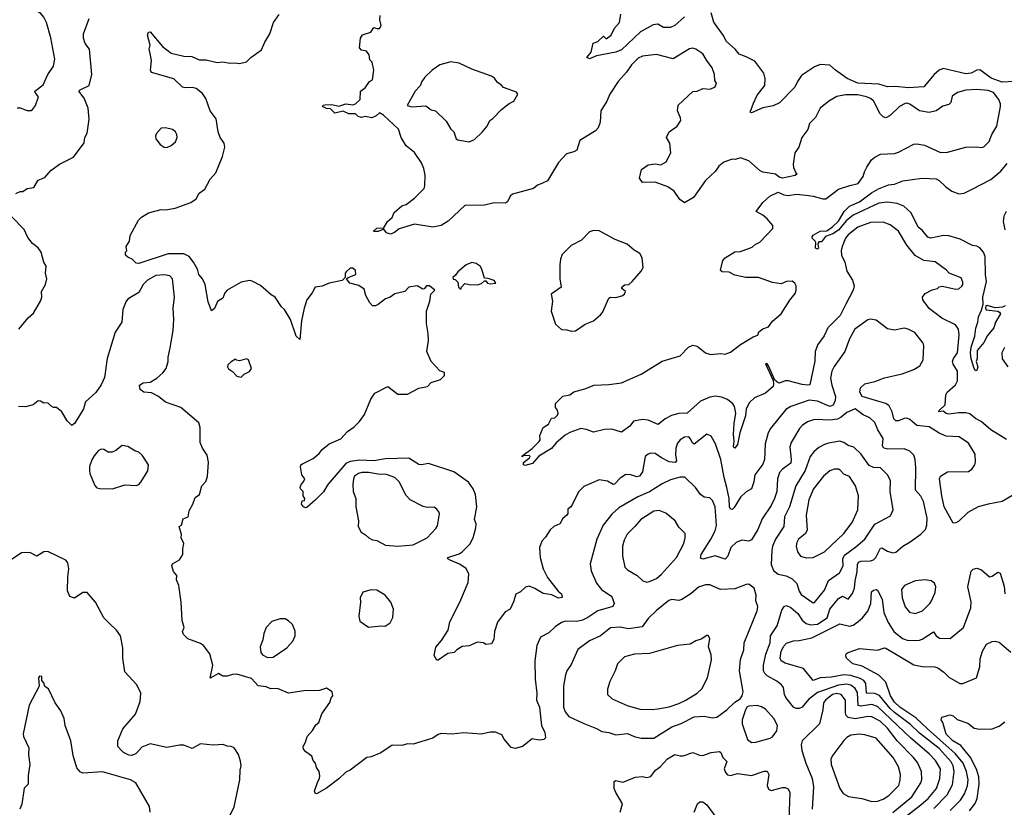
# Model space of a CAD drawing. Extents: x 2057697 to 2160550, y 827490 to 1016834.
# Tile 433 of 509: x 2079763 to 2086801, y 1002620 to 1008246. Entities that reach past the tile are written whole.
import ezdxf

# ---------------------------------------------------------------- set-up
doc = ezdxf.new("R2010")
doc.units = 0

msp = doc.modelspace()

# ---------------------------------------------------------------- linework, layer by layer
at = {"layer": '0CON20XD'}
for points in [[(2079845, 1007596.7), (2079855, 1007603.3), (2079876.8, 1007633.2), (2079897.5, 1007695), (2079872.5, 1007725), (2079871.4, 1007735), (2079929.4, 1007780.6), (2079965, 1007854), (2080004.4, 1007915), (2080014.5, 1007965), (2079985.4, 1008115.4), (2079953.3, 1008225), (2079934.6, 1008264.6), (2079915, 1008290), (2079785, 1008366.2), (2079745.9, 1008375.9)], [(2079735.8, 1007004.2), (2079765, 1007017.5), (2079785, 1007017.5), (2079815, 1007040), (2079863.6, 1007046.4), (2079895, 1007100), (2079942.3, 1007117.7), (2079985, 1007168.8), (2080046.7, 1007215), (2080146.7, 1007265), (2080223.6, 1007366.4), (2080228.8, 1007405), (2080244.2, 1007435.8), (2080259.2, 1007535), (2080253, 1007613), (2080224.2, 1007685), (2080186.2, 1007735), (2080196.2, 1007745), (2080260, 1007775), (2080279.2, 1007855), (2080262.5, 1008035), (2080231.4, 1008075), (2080218.6, 1008115), (2080220, 1008145), (2080260, 1008255)], [(2080695, 1008003.3), (2080688.8, 1008035), (2080696, 1008065), (2080676.7, 1008135), (2080682.7, 1008157.3), (2080695, 1008160), (2080783.8, 1008055), (2080845.9, 1008005.9), (2080935, 1007986), (2080993, 1007983), (2081045, 1007960), (2081095, 1007958.1), (2081175, 1007940.6), (2081215, 1007944.2), (2081264.3, 1007934.3), (2081305, 1007938), (2081335, 1007932), (2081385, 1007944), (2081415, 1007975.8), (2081490.5, 1008029.5), (2081514.1, 1008085.9), (2081551.2, 1008145), (2081576.2, 1008225), (2081617.3, 1008282.7)], [(2084773.6, 1006466.4), (2084790, 1006525), (2084805, 1006544), (2084875, 1006588.1), (2084915, 1006589.4), (2084998.3, 1006621.7), (2085019.3, 1006640.7), (2085053.8, 1006656.2), (2085146.1, 1006753.9), (2085146.2, 1006775), (2085105, 1006823.8), (2085075, 1006850), (2085026.7, 1006875), (2085075, 1006940), (2085124.2, 1006985.8), (2085185, 1007013.8), (2085225, 1006993.8), (2085255, 1006991.2), (2085315, 1006998.8), (2085383.6, 1006993.6), (2085435, 1006986.2), (2085505, 1006966), (2085525, 1006966.2), (2085615.7, 1007034.3), (2085697.6, 1007062.4), (2085755.7, 1007075), (2085792.2, 1007125), (2085800.9, 1007159.1), (2085818.3, 1007191.7), (2085852.9, 1007245), (2085875, 1007264.3), (2085915, 1007284.3), (2086015, 1007290), (2086045, 1007300.8), (2086155, 1007356), (2086175, 1007359.2), (2086230.5, 1007350.5), (2086345, 1007297.5), (2086395, 1007298.6), (2086525, 1007334.3), (2086605, 1007338), (2086635, 1007333.8), (2086655, 1007338.8), (2086692, 1007375), (2086712.5, 1007425), (2086748.6, 1007485), (2086773.5, 1007625), (2086773.3, 1007645), (2086761.4, 1007675), (2086725, 1007725.5), (2086685, 1007740.9), (2086605, 1007747.1), (2086525, 1007743.5), (2086467.5, 1007725), (2086429.5, 1007700.5), (2086418.6, 1007655), (2086405, 1007640), (2086361.9, 1007628.1), (2086314.6, 1007595.4), (2086265, 1007582.2), (2086195, 1007594.2), (2086125, 1007642.5), (2086105, 1007650), (2086091.8, 1007648.2), (2086053, 1007627), (2085985, 1007560.6), (2085955, 1007544.4), (2085935, 1007552.9), (2085913.9, 1007573.9), (2085866.5, 1007666.5), (2085844.1, 1007684.1), (2085815, 1007695.3), (2085755, 1007708.4), (2085665, 1007709.6), (2085605, 1007697.5), (2085546, 1007665), (2085484.3, 1007615), (2085451.7, 1007548.3), (2085409.4, 1007505), (2085397.8, 1007462.2), (2085354.5, 1007405.5), (2085332.5, 1007335), (2085302.9, 1007295), (2085291.2, 1007215), (2085295, 1007190), (2085311.7, 1007151.7), (2085320, 1007145), (2085307, 1007133), (2085215, 1007113.3), (2085191.7, 1007121.7), (2085165, 1007142.5), (2085075, 1007156), (2085055, 1007166.2), (2084975, 1007238.8), (2084915, 1007258.8), (2084877, 1007247), (2084855, 1007248.8), (2084795, 1007229.2), (2084760.9, 1007199.1), (2084735.5, 1007164.5), (2084665, 1007097.5), (2084580, 1006975), (2084515, 1006938.8), (2084481.4, 1006961.4), (2084441.7, 1007021.7), (2084395, 1007051.2), (2084305, 1007086), (2084213.6, 1007083.6), (2084193.3, 1007115), (2084208.8, 1007175), (2084255, 1007208), (2084305, 1007216.2), (2084345, 1007210), (2084385, 1007230), (2084417.5, 1007295), (2084410, 1007365), (2084387.5, 1007405), (2084406.1, 1007443.9), (2084463.3, 1007485), (2084488, 1007525), (2084486.2, 1007545), (2084463.8, 1007595), (2084470, 1007635), (2084575, 1007732.5), (2084605, 1007736.2), (2084646.4, 1007753.6), (2084699.3, 1007750.7), (2084735, 1007767.5), (2084743, 1007793), (2084732.5, 1007812.5), (2084729.2, 1007855), (2084713.2, 1007903.2), (2084673.7, 1007953.7), (2084645, 1008002.9), (2084595, 1008035.8), (2084575, 1008042), (2084551.7, 1008038.3), (2084435, 1007966.7), (2084315, 1007998), (2084215, 1007986.5), (2084185, 1007972.2), (2084135, 1007922.9), (2084099.8, 1007870.2), (2084041.9, 1007805), (2083980.8, 1007715), (2083959.2, 1007665), (2083916.2, 1007595), (2083913.3, 1007515), (2083896.7, 1007473.3), (2083878.1, 1007451.9), (2083766.8, 1007383.2), (2083745.6, 1007314.4), (2083725, 1007302), (2083671.3, 1007288.7), (2083614.4, 1007225), (2083535.8, 1007095), (2083494.6, 1007075.4), (2083465, 1007064.3), (2083435, 1007040.6), (2083285, 1007000), (2083270, 1006985), (2083250.8, 1006945), (2083235, 1006934.4), (2083155, 1006936.7), (2083085, 1006921.2), (2082945, 1006918.1), (2082825, 1006806.2), (2082775, 1006776), (2082715, 1006763.8), (2082585, 1006785.8), (2082475, 1006752), (2082441.2, 1006725), (2082414.1, 1006714.1), (2082383.8, 1006723.8), (2082365, 1006750), (2082326.1, 1006733.9), (2082295, 1006732.5), (2082295, 1006737.5), (2082315, 1006756), (2082365, 1006760), (2082391.2, 1006805), (2082426.1, 1006833.9), (2082440.7, 1006869.3), (2082493.9, 1006916.1), (2082525, 1006926.7), (2082585, 1006970), (2082655, 1007040), (2082659.3, 1007059.3), (2082660.8, 1007135), (2082652.7, 1007182.7), (2082634.2, 1007224.2), (2082585, 1007296.2), (2082526, 1007345), (2082490, 1007405), (2082470, 1007465), (2082362.5, 1007565), (2082335, 1007580), (2082310.5, 1007559.5), (2082280, 1007545), (2082235, 1007553.3), (2082205, 1007546.7), (2082182.5, 1007555), (2082162.5, 1007572.5), (2082115, 1007572.5), (2082075, 1007593.3), (2082015, 1007578.1), (2081985, 1007608.9), (2081955, 1007611.1), (2081926.7, 1007625), (2081932.5, 1007635), (2081945, 1007637.3), (2081995, 1007640), (2082045, 1007628.2), (2082095, 1007644.2), (2082145, 1007638.8), (2082162.5, 1007645), (2082197.5, 1007675), (2082200, 1007735), (2082231.2, 1007758.8), (2082263.3, 1007805), (2082285, 1007817.5), (2082293.3, 1007885), (2082281.7, 1007941.7), (2082265, 1007960), (2082261.2, 1007995), (2082240.7, 1008020.7), (2082205, 1008027.5), (2082192.5, 1008045), (2082200, 1008115), (2082213.3, 1008136.7), (2082273.6, 1008156.4), (2082295, 1008190), (2082315, 1008182.5), (2082335, 1008183.3), (2082340.7, 1008189.3), (2082346.7, 1008205), (2082336.7, 1008245), (2082340, 1008275)], [(2084515, 1008265.3), (2084445, 1008204.5), (2084415, 1008190), (2084365, 1008189.4), (2084325, 1008213.5), (2084291.4, 1008208.6), (2084200.9, 1008159.1), (2084065, 1008030.8), (2084024.3, 1008014.3), (2083885, 1007987.1), (2083835, 1007966.7), (2083817.5, 1007975), (2083846.7, 1008015), (2083861.7, 1008078.3), (2083895, 1008090), (2083935, 1008127.5), (2083955, 1008110), (2083990, 1008135), (2084013.9, 1008186.1), (2084050, 1008225), (2084060, 1008285)], [(2085009.3, 1007650.7), (2085035, 1007706.2), (2085090, 1007775), (2085092.5, 1007825), (2085081.2, 1007865), (2085018.8, 1007948.8), (2084955, 1007981.2), (2084905, 1007998.8), (2084878, 1008035), (2084815, 1008090), (2084792.5, 1008135), (2084725, 1008228), (2084706, 1008296)], [(2086925, 1004886.2), (2086785, 1004803.3), (2086685, 1004786.1), (2086615, 1004765.4), (2086540, 1004725), (2086475, 1004664), (2086455, 1004652), (2086435, 1004650), (2086372.1, 1004765), (2086354.6, 1004845), (2086338.6, 1004965), (2086345, 1004986.2), (2086395, 1005016.9), (2086545, 1005018.6), (2086570, 1005035), (2086590, 1005065), (2086596.2, 1005085), (2086592.7, 1005142.7), (2086545, 1005221.2), (2086477.5, 1005265), (2086385, 1005270.5), (2086335, 1005292.5), (2086265, 1005336.8), (2086176.7, 1005346.7), (2086125, 1005390), (2086105, 1005398.8), (2086085, 1005398.2), (2086045, 1005381.4), (2086025, 1005381.4), (2086010.5, 1005395), (2086000, 1005445), (2085977.4, 1005487.4), (2085955, 1005503.5), (2085905, 1005518.9), (2085785, 1005554.8), (2085768.7, 1005585), (2085773.3, 1005615), (2085805.2, 1005644.8), (2085875, 1005661.4), (2085945, 1005687.5), (2086071.2, 1005715), (2086155, 1005747.1), (2086197, 1005773), (2086222, 1005815), (2086226.1, 1005916.1), (2086220, 1005935), (2086161.1, 1006011.1), (2086115, 1006035.7), (2086085, 1006042.5), (2086015, 1006028), (2085965, 1006036.7), (2085885, 1006100.6), (2085845, 1006106.7), (2085825, 1006102.7), (2085732.2, 1006035), (2085694.6, 1005965), (2085660, 1005875), (2085585, 1005767.5), (2085568.5, 1005735), (2085558.2, 1005685), (2085567.7, 1005635), (2085595.3, 1005555), (2085592.9, 1005525), (2085577.9, 1005492.1), (2085555, 1005483.9), (2085465, 1005520.7), (2085405, 1005528.7), (2085275, 1005482.2), (2085239.4, 1005460.6), (2085130.6, 1005325), (2085113.6, 1005295), (2085091.3, 1005215), (2085086.5, 1005105), (2085075, 1005072), (2085017.1, 1004995), (2085011.8, 1004945), (2084995, 1004894.2), (2084955, 1004874.3), (2084914.5, 1004835), (2084869.4, 1004760.6), (2084855, 1004748.2), (2084845, 1004750.5), (2084836.6, 1004765), (2084835.3, 1004825.3), (2084818.4, 1004905), (2084799.3, 1004975), (2084775.8, 1005105), (2084736.9, 1005216.9), (2084705, 1005270), (2084675, 1005285.6), (2084585, 1005214.4), (2084572.7, 1005222.7), (2084556.7, 1005255), (2084545, 1005265.6), (2084515, 1005263.1), (2084485, 1005245.8), (2084465, 1005220), (2084452.1, 1005185), (2084450.3, 1005135), (2084458, 1005095), (2084448.1, 1005081.9), (2084405, 1005088), (2084350.6, 1005115), (2084305, 1005146.5), (2084275, 1005148.6), (2084255, 1005142), (2084234.3, 1005125), (2084214.6, 1005015.4), (2084193.8, 1004986.2), (2084175, 1004980.5), (2084132.5, 1004995), (2084095, 1004997.1), (2084055, 1004971.4), (2084015, 1004926.9), (2084005, 1004926.7), (2083965, 1004949.2), (2083905, 1004958.8), (2083795, 1004911.2), (2083756.8, 1004873.2), (2083715, 1004786.2), (2083703.1, 1004766.9), (2083681.4, 1004748.6), (2083681.3, 1004718.7), (2083675, 1004706), (2083645, 1004682), (2083625, 1004644), (2083580, 1004625), (2083555, 1004601.2), (2083521.7, 1004548.3), (2083495, 1004520), (2083479.2, 1004475), (2083484.4, 1004405), (2083505, 1004322.5), (2083535, 1004260.8), (2083613.1, 1004163.1), (2083636.2, 1004145), (2083640.7, 1004119.3), (2083615, 1004112.9), (2083566.5, 1004136.5), (2083505, 1004146.7), (2083445, 1004183.1), (2083405, 1004198.6), (2083377.9, 1004192.1), (2083341.7, 1004158.3), (2083308.6, 1004141.4), (2083292.9, 1004087.1), (2083268.8, 1004035), (2083233.3, 1004015), (2083177.3, 1003942.7), (2083155.7, 1003875), (2083152.3, 1003817.7), (2083135, 1003787.5), (2083095, 1003782.5), (2083077.5, 1003795), (2083035, 1003798.8), (2082975, 1003772.5), (2082925, 1003767.5), (2082887.5, 1003745), (2082867.5, 1003725), (2082822.3, 1003717.7), (2082755, 1003670), (2082745, 1003670), (2082726.2, 1003705), (2082737.3, 1003762.7), (2082778.8, 1003811.2), (2082825.9, 1003884.1), (2082836.7, 1003945), (2082908.9, 1004085), (2082969.5, 1004225), (2082972.2, 1004285), (2082954.3, 1004325), (2082907.7, 1004357.7), (2082840, 1004385), (2082824.2, 1004395), (2082824.2, 1004405), (2082905, 1004430.6), (2082925, 1004444.3), (2082979.8, 1004500.2), (2083003.3, 1004545), (2083023.3, 1004615), (2083025.6, 1004645), (2083014.4, 1004675), (2083030, 1004765), (2083022, 1004855), (2083003.8, 1004895), (2082971.7, 1004941.7), (2082865, 1005015.6), (2082685.3, 1005075.3), (2082635, 1005065.6), (2082615, 1005067.8), (2082545, 1005112.7), (2082378.7, 1005108.7), (2082295, 1005093.9), (2082195, 1005100.2), (2082125, 1005089.8), (2082094.8, 1005075.2), (2081964.4, 1004925.6), (2081935, 1004873.3), (2081875.9, 1004814.1), (2081815, 1004762.5), (2081805, 1004760), (2081792.5, 1004765), (2081777.5, 1004785), (2081781.7, 1004808.3), (2081798.3, 1004811.7), (2081800, 1004825), (2081790, 1004845), (2081790, 1004875), (2081770, 1004895), (2081767.5, 1004905), (2081773.9, 1004926.1), (2081792.5, 1004945), (2081800, 1004965), (2081780, 1004995), (2081769.3, 1005050.7), (2081773.3, 1005065), (2081785, 1005073.3), (2081861.7, 1005111.7), (2081902.6, 1005147.4), (2081925, 1005175.8), (2081975, 1005215.8), (2082057.9, 1005252.1), (2082105, 1005304.4), (2082153.4, 1005336.6), (2082192, 1005375), (2082227.5, 1005425), (2082272, 1005535), (2082301.2, 1005578.8), (2082395, 1005626.2), (2082465, 1005571.2), (2082535, 1005572), (2082616.1, 1005613.9), (2082677.5, 1005625), (2082705, 1005653.3), (2082770, 1005675), (2082800, 1005705), (2082800, 1005725), (2082765, 1005737.5), (2082703.2, 1005803.2), (2082673.8, 1005875), (2082684, 1005955), (2082683.8, 1006005), (2082670, 1006075), (2082670.8, 1006165), (2082693.8, 1006235), (2082702.5, 1006285), (2082730, 1006315), (2082692.5, 1006345), (2082671.2, 1006345), (2082655, 1006323.3), (2082645, 1006320), (2082605, 1006345.8), (2082544.5, 1006335.5), (2082515, 1006303.8), (2082445, 1006288.8), (2082410, 1006265), (2082377.9, 1006252.1), (2082325, 1006212), (2082305, 1006202), (2082285, 1006201.2), (2082265, 1006222.5), (2082236.2, 1006275), (2082225, 1006320), (2082188, 1006348), (2082122.5, 1006365), (2082100, 1006395), (2082110, 1006405), (2082166.7, 1006425), (2082162.5, 1006455), (2082145, 1006470), (2082125, 1006471.2), (2082096, 1006445), (2082090, 1006435), (2082090, 1006405), (2082067.7, 1006382.3), (2081975, 1006364.6), (2081925, 1006342.1), (2081873.8, 1006335), (2081854.2, 1006295), (2081814.6, 1006245.4), (2081795.5, 1006185), (2081778.2, 1006095), (2081765, 1005962.5), (2081740, 1005985), (2081697.5, 1006105), (2081656, 1006175), (2081633.8, 1006195), (2081590, 1006265), (2081561.2, 1006281.2), (2081485, 1006346), (2081425, 1006379.2), (2081405, 1006382.5), (2081345, 1006371.2), (2081245.9, 1006314.1), (2081230, 1006295), (2081215, 1006257.5), (2081176, 1006234), (2081155, 1006183.3), (2081135, 1006166.7), (2081109.7, 1006229.7), (2081089.2, 1006355), (2081068.8, 1006395), (2081044, 1006425), (2081034, 1006465), (2081006, 1006515), (2080975, 1006554), (2080935, 1006572.5), (2080825, 1006574.4), (2080615, 1006503.3), (2080595, 1006506.7), (2080566.1, 1006536.1), (2080535, 1006550), (2080520, 1006565), (2080520, 1006585), (2080527.5, 1006595), (2080523.9, 1006626.1), (2080547.5, 1006665), (2080552.5, 1006705), (2080613, 1006813), (2080632.5, 1006835), (2080683.6, 1006866.4), (2080775, 1006890), (2080805, 1006888), (2080875, 1006898.8), (2080985, 1006941.2), (2081024.3, 1006965.7), (2081045, 1007007.5), (2081085, 1007036.2), (2081125, 1007106.7), (2081165, 1007152.5), (2081212.3, 1007267.7), (2081230, 1007335), (2081223.9, 1007363.9), (2081196.2, 1007405), (2081182, 1007445), (2081167.6, 1007537.6), (2081124.3, 1007595), (2081092.6, 1007682.6), (2081069.4, 1007719.4), (2081025, 1007755.4), (2080995, 1007761.5), (2080945, 1007758.9), (2080926.2, 1007765), (2080864.3, 1007824.3), (2080705, 1007868.8), (2080698, 1007885), (2080704.3, 1007955), (2080695, 1008003.3)], [(2082975, 1007373.3), (2083015, 1007390), (2083067.6, 1007442.4), (2083104.3, 1007485.7), (2083124.2, 1007525.8), (2083145, 1007540), (2083206.7, 1007605), (2083261.7, 1007648.3), (2083295.9, 1007664.1), (2083322.5, 1007715), (2083315, 1007727.5), (2083220.8, 1007760.8), (2083205, 1007781.2), (2083177.1, 1007797.1), (2083157.7, 1007827.7), (2083135, 1007842.9), (2082995, 1007893.3), (2082905, 1007935.5), (2082845, 1007945.7), (2082765, 1007924.4), (2082710.6, 1007885), (2082660, 1007835), (2082638.1, 1007805), (2082625, 1007774), (2082590, 1007735), (2082532.5, 1007632.5), (2082565, 1007623.8), (2082665, 1007630), (2082705, 1007601.2), (2082735, 1007595.8), (2082811.5, 1007521.5), (2082844.5, 1007464.5), (2082866, 1007445), (2082883.3, 1007395), (2082895, 1007388), (2082975, 1007373.3)], [(2086874.2, 1007804.2), (2086785, 1007800.8), (2086707.2, 1007827.2), (2086625, 1007886.8), (2086605, 1007885.2), (2086565, 1007864.5), (2086525, 1007858.7), (2086405, 1007887.1), (2086365, 1007896.2), (2086335.5, 1007885), (2086300.4, 1007855), (2086225, 1007765.5), (2086115, 1007758.9), (2086025, 1007769.5), (2085966.5, 1007766.5), (2085905.2, 1007785.2), (2085755, 1007793.5), (2085676.8, 1007826.8), (2085595.2, 1007885.2), (2085555, 1007922), (2085485.3, 1007924.7), (2085445, 1007910), (2085352.4, 1007847.6), (2085322.5, 1007805), (2085304.2, 1007765), (2085195, 1007651.2), (2085148.3, 1007631.7), (2085074.3, 1007615.7), (2084995, 1007581.2), (2084983.3, 1007585), (2085009.3, 1007650.7)], [(2079745, 1007616.7), (2079766.4, 1007616.4), (2079817, 1007597), (2079845, 1007596.7)], [(2080815, 1007333.8), (2080845, 1007346.7), (2080877.3, 1007372.7), (2080888.8, 1007405), (2080886.7, 1007425), (2080875.9, 1007445.9), (2080855, 1007461.2), (2080805, 1007474), (2080775, 1007470), (2080739.3, 1007430.7), (2080733.8, 1007415), (2080736.2, 1007395), (2080766.2, 1007355), (2080795, 1007336), (2080815, 1007333.8)], [(2086807.3, 1006202.7), (2086787.3, 1006192.7), (2086735, 1006188.5), (2086677.5, 1006205), (2086668.7, 1006201.3), (2086665.5, 1006185), (2086672.2, 1006172.2), (2086753.8, 1006163.8), (2086767.2, 1006157.2), (2086773.1, 1006145), (2086739.1, 1006085), (2086725.6, 1006045), (2086679.8, 1005990.2), (2086655, 1005939.2), (2086607.9, 1005882.1), (2086606, 1005825), (2086598.8, 1005805), (2086611.4, 1005765), (2086605, 1005738.8), (2086595, 1005737.5), (2086585, 1005753.8), (2086565, 1005823.3), (2086560.6, 1005865), (2086564.2, 1005905.8), (2086589.7, 1005985), (2086596.6, 1006043.4), (2086612.9, 1006085), (2086616.9, 1006123.1), (2086639.1, 1006170.9), (2086650.9, 1006215), (2086646.5, 1006265), (2086674.2, 1006375), (2086666.9, 1006426.9), (2086664.7, 1006555), (2086653.1, 1006585), (2086625, 1006615.4), (2086605, 1006627.1), (2086573.8, 1006633.8), (2086485, 1006677.9), (2086405, 1006702.4), (2086366.4, 1006703.6), (2086275, 1006685.6), (2086255, 1006692.5), (2086213.3, 1006743.3), (2086185, 1006764.3), (2086135, 1006866.9), (2086083.1, 1006915), (2086035, 1006932.8), (2085965, 1006941.6), (2085905, 1006934.3), (2085721.2, 1006848.8), (2085671.5, 1006808.5), (2085615, 1006741.8), (2085575, 1006715.3), (2085523.6, 1006696.4), (2085495, 1006660), (2085475, 1006660), (2085467, 1006643), (2085472.5, 1006615), (2085465, 1006607.5), (2085451.2, 1006615), (2085453.3, 1006655), (2085450, 1006665), (2085426.9, 1006685), (2085426.7, 1006695), (2085434, 1006706), (2085485, 1006734.4), (2085532.1, 1006737.9), (2085574, 1006766), (2085615, 1006806.9), (2085655.7, 1006875), (2085695.3, 1006915), (2085765.8, 1006944.2), (2085851.1, 1007008.9), (2085902.6, 1007037.4), (2085973.9, 1007066.1), (2086015, 1007071.2), (2086076.7, 1007095), (2086215, 1007113.4), (2086315, 1007108.8), (2086335, 1007098.2), (2086382, 1007052), (2086425, 1007020), (2086475, 1007001.9), (2086515, 1007006.9), (2086572.5, 1007035), (2086704.8, 1007105.2), (2086775.4, 1007165), (2086821.7, 1007218.3)], [(2086813.9, 1006875), (2086797.6, 1006842.4), (2086793.1, 1006805), (2086803.9, 1006743.9)], [(2079757.5, 1006035), (2079823.8, 1006115), (2079860.3, 1006149.7), (2079912, 1006235), (2079920, 1006265), (2079918.8, 1006305), (2079947.5, 1006355), (2079955.9, 1006394.1), (2079947.5, 1006435), (2079951.2, 1006485), (2079936, 1006515), (2079916.2, 1006585), (2079895, 1006616.2), (2079855, 1006646.7), (2079821.2, 1006691.2), (2079795, 1006747.5), (2079705, 1006840)], [(2086816.8, 1005246.8), (2086705, 1005316.1), (2086635, 1005374.6), (2086595, 1005396.8), (2086555, 1005430), (2086527, 1005437), (2086475, 1005437.9), (2086405, 1005427.3), (2086385, 1005432.7), (2086365, 1005448.6), (2086333.8, 1005445), (2086335.8, 1005455), (2086379.2, 1005495), (2086384.2, 1005565), (2086392.1, 1005585), (2086451.9, 1005638.1), (2086467.1, 1005665), (2086466.8, 1005735), (2086436.2, 1005785), (2086431.2, 1005805), (2086438.2, 1005825), (2086466.2, 1005865), (2086478, 1005995), (2086472.7, 1006035), (2086451.9, 1006065), (2086355, 1006114), (2086263.3, 1006183.3), (2086218, 1006245), (2086216.2, 1006265), (2086235, 1006291.2), (2086285, 1006316), (2086322.5, 1006325), (2086335, 1006336.7), (2086357.9, 1006342.1), (2086455, 1006321.1), (2086476.4, 1006323.6), (2086497.9, 1006342.1), (2086504, 1006355), (2086505, 1006370), (2086493, 1006403), (2086406.7, 1006435), (2086386.8, 1006456.8), (2086307, 1006517), (2086225, 1006525.6), (2086165, 1006562.5), (2086105.3, 1006635.3), (2086045.2, 1006735.2), (2085985, 1006779.6), (2085935, 1006799.5), (2085845, 1006796.5), (2085755, 1006762.7), (2085685, 1006708.8), (2085665.4, 1006685), (2085641.5, 1006625), (2085633.8, 1006595), (2085636.9, 1006565), (2085660, 1006515), (2085675, 1006448.8), (2085716.5, 1006385), (2085728.6, 1006345), (2085720.6, 1006315), (2085668.9, 1006215), (2085628.3, 1006131.7), (2085540.4, 1006045), (2085512.3, 1005987.7), (2085467.9, 1005925), (2085449.6, 1005875), (2085445.9, 1005805.9), (2085411.3, 1005638.7), (2085395.3, 1005634.7), (2085355, 1005639), (2085255, 1005666.8), (2085235, 1005665.4), (2085195, 1005648.9), (2085185, 1005651.2), (2085160.9, 1005670.9), (2085115, 1005773.1), (2085105, 1005786.9), (2085095, 1005786.7), (2085147.8, 1005667.8), (2085152.2, 1005645), (2085148.2, 1005625), (2085095, 1005578.8), (2085015, 1005544.5), (2084978.6, 1005511.4), (2084955.6, 1005465), (2084950, 1005415), (2084910.9, 1005295), (2084895, 1005212.5), (2084875, 1005186), (2084865, 1005193.8), (2084870.9, 1005235), (2084864.7, 1005285), (2084869.1, 1005360.9), (2084881.6, 1005435), (2084873.4, 1005483.4), (2084861.7, 1005501.7), (2084822.4, 1005532.4), (2084779.1, 1005549.1), (2084736.7, 1005556.7), (2084695, 1005549.2), (2084630.1, 1005519.9), (2084535, 1005434.4), (2084475, 1005433.1), (2084421.3, 1005418.7), (2084376.7, 1005395), (2084325.6, 1005354.4), (2084255, 1005384.7), (2084215, 1005391.1), (2084151.4, 1005378.6), (2084125, 1005341.5), (2084065, 1005300), (2083995, 1005321.3), (2083942.6, 1005317.4), (2083865, 1005300), (2083815, 1005318.2), (2083775, 1005324.7), (2083695, 1005297.7), (2083661.2, 1005278.8), (2083597.8, 1005222.2), (2083565, 1005181.8), (2083473.1, 1005126.9), (2083429.2, 1005075), (2083375, 1005062), (2083363.3, 1005065), (2083365, 1005082.5), (2083407.5, 1005115), (2083412.5, 1005125), (2083405, 1005132.5), (2083360, 1005130), (2083355, 1005122.5), (2083351.7, 1005128.3), (2083425, 1005183.3), (2083476.4, 1005233.6), (2083482.5, 1005245), (2083480, 1005275), (2083505, 1005332.5), (2083543, 1005357), (2083565, 1005400), (2083587, 1005403), (2083608.3, 1005421.7), (2083612.5, 1005435), (2083607, 1005457), (2083592.5, 1005475), (2083592.5, 1005505), (2083644.2, 1005555.8), (2083695, 1005566.7), (2083725, 1005587.5), (2083801.7, 1005608.3), (2083870, 1005635), (2083975, 1005640), (2084065, 1005652), (2084205.7, 1005714.3), (2084354.2, 1005805.8), (2084485, 1005844.2), (2084543.2, 1005906.8), (2084575, 1005922), (2084605, 1005914), (2084665, 1005866.2), (2084700, 1005855), (2084775, 1005862), (2084805, 1005857.5), (2084845, 1005871.6), (2084916.2, 1005925), (2085005, 1005980), (2085038.3, 1005991.7), (2085046.7, 1006015), (2085075, 1006038.6), (2085115, 1006050.8), (2085145, 1006093.3), (2085206.7, 1006145), (2085267.4, 1006242.6), (2085305, 1006291.2), (2085314.3, 1006315), (2085312.5, 1006345), (2085303, 1006363), (2085285, 1006378.8), (2085245, 1006376), (2085205, 1006360), (2085145, 1006367.5), (2085043.2, 1006403.2), (2084954.2, 1006404.2), (2084875, 1006421.2), (2084835, 1006442.5), (2084783.6, 1006443.6), (2084773.3, 1006453.3), (2084773.6, 1006466.4)], [(2083705, 1006020), (2083735, 1006023.3), (2083805, 1006071.2), (2083865, 1006093.8), (2083915, 1006138.8), (2083930, 1006155), (2083975, 1006256.7), (2083985, 1006263.3), (2084025, 1006261.2), (2084067.3, 1006272.7), (2084085.9, 1006284.1), (2084092.5, 1006305), (2084067.5, 1006325), (2084066.7, 1006335), (2084085, 1006352), (2084116.7, 1006355), (2084140, 1006375), (2084205, 1006450), (2084218.8, 1006475), (2084213.3, 1006545), (2084195, 1006576.7), (2084155, 1006600), (2084105, 1006643.3), (2084020, 1006675), (2083905, 1006737.5), (2083865, 1006740), (2083835, 1006730), (2083778.3, 1006671.7), (2083705, 1006632.5), (2083641.7, 1006568.3), (2083628.8, 1006535), (2083624, 1006495), (2083623.8, 1006395), (2083632.5, 1006335), (2083561.2, 1006285), (2083571.2, 1006235), (2083561.2, 1006165), (2083591.7, 1006071.7), (2083635, 1006032.5), (2083675, 1006030), (2083705, 1006020)], [(2082915, 1006320), (2082920, 1006335), (2082945, 1006362.5), (2082975, 1006353.3), (2083035, 1006350.8), (2083065, 1006360.8), (2083085, 1006380), (2083095, 1006380), (2083106.7, 1006365), (2083125, 1006358), (2083166.7, 1006365), (2083155, 1006382.5), (2083111.7, 1006398.3), (2083085, 1006400), (2083066.2, 1006465), (2083053.3, 1006485), (2083025, 1006503.3), (2082995, 1006511.2), (2082955, 1006494), (2082894.3, 1006445.7), (2082879.2, 1006420.8), (2082860, 1006405), (2082861.7, 1006391.7), (2082875, 1006390), (2082895, 1006370), (2082900, 1006335), (2082915, 1006320)], [(2083265, 1003060), (2083225, 1003107.5), (2083208.3, 1003138.3), (2083165, 1003157.1), (2083125, 1003155.7), (2083065, 1003141.4), (2082935, 1003152), (2082855, 1003141.2), (2082775, 1003146.7), (2082755, 1003140), (2082715, 1003112.5), (2082575, 1003071.2), (2082535, 1003074), (2082495, 1003062), (2082425, 1003063.8), (2082345, 1003008), (2082275, 1002980), (2082244.5, 1002975.5), (2082125, 1002883.8), (2082095, 1002871.2), (2082045, 1002823.8), (2081955, 1002756), (2081885, 1002716.7), (2081875, 1002720), (2081871.2, 1002735), (2081893.3, 1002805), (2081905.8, 1002825), (2081909.2, 1002845), (2081904, 1002875), (2081884, 1002905), (2081876.7, 1002935), (2081860, 1002955), (2081850, 1002985), (2081807.5, 1003015), (2081792.5, 1003035), (2081790, 1003055), (2081806.7, 1003085), (2081816.7, 1003125), (2081855, 1003167.5), (2081880.5, 1003209.5), (2081900, 1003225), (2081922.3, 1003287.7), (2081980.7, 1003369.3), (2081988.3, 1003401.7), (2082000, 1003415), (2081997.5, 1003445), (2081955, 1003470), (2081905, 1003453.3), (2081795, 1003451.2), (2081685, 1003436.2), (2081605, 1003467.5), (2081557, 1003467), (2081525, 1003480), (2081468.3, 1003488.3), (2081420.7, 1003540.7), (2081315, 1003570), (2081285, 1003568.8), (2081245, 1003556.7), (2081215, 1003557.5), (2081185, 1003576.2), (2081125, 1003543.3), (2081143.8, 1003635), (2081122.5, 1003715), (2081077.5, 1003775), (2081055, 1003790), (2080965, 1003824), (2080933.3, 1003855), (2080927.5, 1003875), (2080937.5, 1003905), (2080923.3, 1003955), (2080916.7, 1004085), (2080901.2, 1004205), (2080882.5, 1004245), (2080886.7, 1004275), (2080861.2, 1004305), (2080850, 1004345), (2080855, 1004360), (2080905, 1004387.5), (2080930, 1004425), (2080928.8, 1004465), (2080936.2, 1004505), (2080916.7, 1004545), (2080919.3, 1004569.3), (2080902.5, 1004625), (2080920, 1004635), (2080930.7, 1004679.3), (2080966.1, 1004693.9), (2080973, 1004737), (2081000, 1004785), (2081016.4, 1004833.6), (2081047.5, 1004855), (2081063.9, 1004916.1), (2081093.6, 1004946.4), (2081106.1, 1004983.9), (2081111.2, 1005085), (2081103.3, 1005135), (2081070, 1005185), (2081051.9, 1005225), (2081052.5, 1005332.5), (2081042.5, 1005365), (2080915.7, 1005475.7), (2080804.3, 1005514.3), (2080755, 1005553.8), (2080705, 1005581.2), (2080650, 1005585), (2080623.3, 1005605), (2080620, 1005635), (2080645, 1005651.2), (2080695, 1005657.5), (2080743.3, 1005685), (2080785.7, 1005724.3), (2080808.8, 1005755), (2080824.2, 1005805), (2080824.2, 1005835.8), (2080837.6, 1005902.4), (2080860.9, 1006025), (2080864.5, 1006105), (2080860.6, 1006185), (2080868.2, 1006265), (2080854.5, 1006394.5), (2080835, 1006415.8), (2080795, 1006422.9), (2080735, 1006417.5), (2080677.1, 1006385), (2080645.7, 1006355), (2080613.2, 1006296.8), (2080537, 1006253), (2080522.7, 1006235), (2080501.1, 1006175), (2080492.5, 1006085), (2080445.5, 1006014.5), (2080387.5, 1005825), (2080369.5, 1005690.5), (2080345, 1005637.5), (2080307.3, 1005582.7), (2080232, 1005515), (2080218, 1005465), (2080184.2, 1005405.8), (2080155, 1005362.5), (2080135, 1005347.5), (2080101.2, 1005381.2), (2080063.9, 1005443.9), (2080025.9, 1005475.9), (2080005, 1005476.2), (2079987.5, 1005485), (2079965, 1005510), (2079935, 1005507.5), (2079911.7, 1005521.7), (2079895, 1005522.5), (2079860, 1005495), (2079805, 1005480), (2079755, 1005482.5)], [(2086802.2, 1005905), (2086784.2, 1005865), (2086786.7, 1005823.3), (2086826.7, 1005765)], [(2081345, 1005693.3), (2081367, 1005713), (2081405, 1005733.3), (2081420, 1005755), (2081397.5, 1005815), (2081385, 1005822.5), (2081335, 1005810), (2081313, 1005813), (2081305, 1005820), (2081275, 1005802.5), (2081250.7, 1005779.3), (2081247.5, 1005765), (2081255, 1005752.5), (2081285, 1005733.3), (2081315, 1005700), (2081345, 1005693.3)], [(2086015, 1002493), (2086205, 1002636.3), (2086256.6, 1002683.4), (2086316.9, 1002755), (2086340.7, 1002825), (2086343.9, 1002895), (2086308.8, 1002955), (2086265, 1003001.8), (2086132.6, 1003112.6), (2085895, 1003340.7), (2085855, 1003354), (2085773.3, 1003343.3), (2085755.9, 1003345.9), (2085750.7, 1003440.7), (2085735, 1003469.1), (2085705, 1003492), (2085675, 1003500.2), (2085615, 1003492.8), (2085465, 1003439), (2085400.6, 1003389.4), (2085356.9, 1003335), (2085335, 1003325.6), (2085314.4, 1003325.6), (2085295, 1003334.6), (2085239.2, 1003405), (2085230, 1003425), (2085222.5, 1003475), (2085207.8, 1003495), (2085175, 1003520.5), (2085105, 1003558.9), (2085088.2, 1003575), (2085078.7, 1003595), (2085080.9, 1003635), (2085096.4, 1003713.6), (2085126.6, 1003795), (2085130.7, 1003845), (2085176.5, 1003915), (2085210.9, 1004029.1), (2085226.3, 1004053.7), (2085245, 1004062.2), (2085275, 1004047.9), (2085324.3, 1004004.3), (2085355.6, 1003955.6), (2085385, 1003933.5), (2085415, 1003922.9), (2085465, 1003928), (2085535, 1003974.1), (2085553.2, 1004035), (2085615, 1004112.3), (2085645, 1004126.9), (2085685, 1004107.5), (2085715, 1004148), (2085730.9, 1004185), (2085734.2, 1004235), (2085749.2, 1004305), (2085750.5, 1004355), (2085758.8, 1004371.2), (2085775, 1004379.1), (2085845, 1004380.4), (2085865, 1004387.3), (2085883.5, 1004405), (2085915, 1004470), (2085925, 1004474.3), (2085965, 1004448.5), (2086005, 1004436.7), (2086025, 1004443.3), (2086074.7, 1004485.3), (2086127.8, 1004515), (2086205, 1004570), (2086236.9, 1004605), (2086247.5, 1004635), (2086248.8, 1004685), (2086222.9, 1004805), (2086205, 1004842.9), (2086165.6, 1004885), (2086167.7, 1005045), (2086163.1, 1005105), (2086154.5, 1005134.5), (2086125, 1005162.9), (2086085, 1005179.6), (2085968.6, 1005178.6), (2085940.8, 1005185), (2085931.3, 1005201.3), (2085935.3, 1005255.3), (2085897.5, 1005315), (2085875, 1005368.6), (2085840.8, 1005400.8), (2085793, 1005423), (2085735, 1005466.7), (2085675, 1005441.1), (2085633.9, 1005406.1), (2085607.6, 1005392.4), (2085555, 1005384.6), (2085505, 1005386.4), (2085445, 1005389.5), (2085395, 1005373.6), (2085355, 1005348.2), (2085337.1, 1005325), (2085278.5, 1005225), (2085268.2, 1005195), (2085278.4, 1005105), (2085275, 1005078), (2085215, 1005035.5), (2085195, 1005012.5), (2085180.7, 1004965), (2085175.9, 1004875), (2085158.9, 1004825), (2085135, 1004775.7), (2085070.8, 1004679.2), (2085038.2, 1004605), (2084995, 1004529.2), (2084975, 1004521.4), (2084925, 1004527.8), (2084885, 1004510.5), (2084847.1, 1004475), (2084825.4, 1004414.6), (2084805, 1004392), (2084735, 1004416.8), (2084645, 1004392), (2084630, 1004400), (2084633.3, 1004425), (2084702.3, 1004535), (2084734.6, 1004595), (2084742.6, 1004632.6), (2084735.3, 1004765), (2084715, 1004812), (2084695, 1004831.2), (2084655, 1004836.2), (2084628.8, 1004855), (2084594.6, 1004904.6), (2084517.3, 1004977.3), (2084485, 1004978.5), (2084415, 1004960), (2084355, 1004930), (2084266, 1004874), (2084182.1, 1004837.9), (2084045, 1004758.2), (2083995.3, 1004714.7), (2083933.7, 1004636.3), (2083888.5, 1004535), (2083840.9, 1004359.1), (2083848, 1004308), (2083885, 1004220), (2083901.7, 1004198.3), (2083921.4, 1004175), (2083994.4, 1004125), (2084012.2, 1004075), (2084002.9, 1004055), (2083895, 1004022.8), (2083825, 1003974.7), (2083785, 1003955.7), (2083745, 1003947.9), (2083665, 1003949.3), (2083635, 1003940.8), (2083590.5, 1003909.5), (2083545.8, 1003865), (2083485.7, 1003835), (2083460, 1003775), (2083444.2, 1003665), (2083448.1, 1003535), (2083460.6, 1003435), (2083458.1, 1003385), (2083478.1, 1003335), (2083493.9, 1003203.9), (2083516.2, 1003155), (2083522.5, 1003115), (2083510, 1003105), (2083475, 1003098.8), (2083425, 1003110), (2083357.5, 1003055), (2083305, 1003038.8), (2083276.4, 1003046.4), (2083265, 1003060)], [(2085435, 1004081.2), (2085445, 1004083.8), (2085515, 1004170), (2085545, 1004240.6), (2085623.5, 1004295), (2085648.5, 1004345), (2085646.1, 1004395), (2085659.2, 1004420.8), (2085740.5, 1004479.5), (2085803.3, 1004535), (2085875, 1004643.1), (2085987.3, 1004702.7), (2086005.7, 1004744.3), (2085985.5, 1004875), (2085986.9, 1004955), (2085965, 1004995.8), (2085915, 1005045.6), (2085865, 1005047.5), (2085835, 1005060.4), (2085775, 1005145.7), (2085725, 1005191.9), (2085685, 1005204.3), (2085654, 1005225), (2085625, 1005234.5), (2085545, 1005221.8), (2085515, 1005212.5), (2085475, 1005189.5), (2085440.1, 1005159.9), (2085413.8, 1005125), (2085377.6, 1005025), (2085310.6, 1004915), (2085264.6, 1004765), (2085230, 1004695), (2085224.6, 1004625), (2085165.3, 1004535), (2085143.8, 1004485), (2085138.2, 1004455), (2085134.7, 1004355), (2085150.5, 1004310.5), (2085185, 1004284.3), (2085242.4, 1004272.4), (2085285, 1004250.9), (2085318.4, 1004218.4), (2085335, 1004164), (2085350.1, 1004140.1), (2085435, 1004081.2)], [(2080425, 1004894), (2080515, 1004923.8), (2080595, 1004918.8), (2080615, 1004926.7), (2080628.3, 1004941.7), (2080677.7, 1005022.3), (2080683.3, 1005065), (2080638, 1005135), (2080615, 1005156.7), (2080585, 1005166.2), (2080535, 1005196.2), (2080495, 1005203.3), (2080450.7, 1005169.3), (2080423, 1005157), (2080395, 1005156.7), (2080365, 1005176.7), (2080345, 1005178.8), (2080323.3, 1005165), (2080295, 1005130), (2080278.3, 1005101.7), (2080262.5, 1005055), (2080262, 1005025), (2080263.8, 1005005), (2080299.3, 1004919.3), (2080315, 1004902.5), (2080335, 1004896.7), (2080425, 1004894)], [(2085385, 1004401.5), (2085435, 1004404.6), (2085515, 1004444.2), (2085655, 1004575.6), (2085714.7, 1004655.3), (2085754.5, 1004745), (2085760, 1004845), (2085737.5, 1004915), (2085695, 1004982.5), (2085655, 1004999.4), (2085628.4, 1005028.4), (2085615, 1005034.4), (2085585, 1005034.5), (2085555, 1005024.4), (2085508.1, 1004985), (2085436.4, 1004893.6), (2085402.7, 1004815), (2085385.5, 1004705.5), (2085391.7, 1004598.3), (2085376.9, 1004573.1), (2085330.5, 1004535), (2085317.8, 1004512.2), (2085313.6, 1004485), (2085322.2, 1004445), (2085344.1, 1004414.1), (2085385, 1004401.5)], [(2082465, 1004484.2), (2082575, 1004495.7), (2082674.5, 1004545.5), (2082738.3, 1004611.7), (2082749.1, 1004630.9), (2082763.3, 1004715), (2082759.5, 1004729.5), (2082745, 1004750), (2082725, 1004763.3), (2082675, 1004762), (2082647.7, 1004767.7), (2082554, 1004815), (2082525, 1004847.5), (2082474.5, 1004945), (2082444.3, 1004975), (2082385, 1004997.7), (2082325, 1004999.4), (2082255, 1005010.9), (2082208.3, 1005011.7), (2082184, 1005005), (2082155.6, 1004985), (2082148.2, 1004965), (2082143.8, 1004925), (2082147.5, 1004875), (2082164.4, 1004825), (2082164.4, 1004765), (2082183.9, 1004666.1), (2082182.5, 1004625), (2082204.1, 1004584.1), (2082235, 1004566.7), (2082257.5, 1004545), (2082285, 1004530), (2082315.8, 1004525.8), (2082378.8, 1004491.2), (2082465, 1004484.2)], [(2084245, 1004228.8), (2084265, 1004232), (2084315, 1004254.2), (2084350, 1004285), (2084457, 1004403), (2084510, 1004505), (2084520.8, 1004545), (2084518.8, 1004575), (2084475, 1004622), (2084449.2, 1004665), (2084381.7, 1004721.7), (2084335, 1004740.5), (2084295, 1004734.5), (2084201.9, 1004675), (2084160.6, 1004625), (2084105, 1004572), (2084083.1, 1004526.9), (2084072.2, 1004485), (2084071.9, 1004415), (2084088, 1004335), (2084106.8, 1004316.8), (2084176.4, 1004276.4), (2084217.3, 1004237.3), (2084245, 1004228.8)], [(2081249.2, 1002525), (2081296.6, 1002623.4), (2081336.9, 1002815), (2081337.8, 1002885), (2081345.7, 1002915.7), (2081341.7, 1002948.3), (2081326.3, 1002996.3), (2081295, 1003044), (2081275, 1003054.3), (2081245.8, 1003055.8), (2081217.3, 1003067.3), (2081145, 1003064.3), (2081056.1, 1003073.9), (2080995, 1003040.6), (2080935, 1003064.2), (2080903.9, 1003063.9), (2080815, 1003046.2), (2080695, 1003073.8), (2080635, 1003048.8), (2080595, 1003004), (2080565, 1002990), (2080542.3, 1002992.3), (2080505, 1003010), (2080490, 1003025), (2080464, 1003055), (2080464, 1003095), (2080499.1, 1003180.9), (2080590.8, 1003285), (2080623.8, 1003375), (2080628.8, 1003435), (2080601.2, 1003495), (2080515, 1003586.7), (2080499.2, 1003685), (2080499.5, 1003759.5), (2080483.9, 1003843.9), (2080455.9, 1003885.9), (2080402.5, 1003935), (2080365, 1003972.5), (2080305.8, 1004085), (2080245, 1004153.3), (2080215, 1004153.3), (2080155, 1004113.8), (2080120, 1004125), (2080104.3, 1004165), (2080106, 1004265), (2080113.9, 1004323.9), (2080105.8, 1004365.8), (2080093.3, 1004385), (2079965, 1004447.5), (2079936.2, 1004443.8), (2079885, 1004413.3), (2079835, 1004438.8), (2079775, 1004436.7), (2079695, 1004382.5)], [(2086015.9, 1003295.9), (2085985, 1003325.2), (2085909.3, 1003419.3), (2085875, 1003432), (2085815.3, 1003435.3), (2085811.8, 1003505), (2085796.1, 1003525), (2085770.2, 1003540.2), (2085705, 1003561.8), (2085655, 1003566), (2085565, 1003550.2), (2085485, 1003544.6), (2085435, 1003525.5), (2085365, 1003610.9), (2085235, 1003648.2), (2085205, 1003666.7), (2085200, 1003685), (2085205.9, 1003735), (2085225, 1003770.5), (2085245, 1003791.5), (2085295, 1003810), (2085335, 1003810.5), (2085425, 1003830.5), (2085625, 1003930), (2085695, 1003913.2), (2085719.6, 1003920.4), (2085755, 1003944.6), (2085787.7, 1003972.3), (2085825, 1004020.6), (2085846.8, 1004075), (2085851.9, 1004158.1), (2085865, 1004171.4), (2085885.6, 1004175.6), (2085897.4, 1004167.4), (2085928.2, 1004105), (2085941, 1004011), (2085970.1, 1003940.1), (2086010.8, 1003875), (2086074.3, 1003825), (2086115, 1003812.1), (2086195, 1003812.9), (2086215, 1003820), (2086295, 1003873.3), (2086314, 1003845), (2086338.5, 1003828.5), (2086415, 1003825.5), (2086509.4, 1003905), (2086561.2, 1004045), (2086565, 1004087.5), (2086540.8, 1004195), (2086563.7, 1004306.3), (2086578.7, 1004321.3), (2086605, 1004328.1), (2086639.2, 1004315), (2086695, 1004266.7), (2086715, 1004270.5), (2086755, 1004300), (2086771.3, 1004291.3), (2086799.1, 1004199.1), (2086805.4, 1004145)], [(2086165, 1004004.3), (2086216.9, 1004023.1), (2086269.2, 1004075), (2086280.8, 1004095), (2086306.2, 1004155), (2086310.6, 1004195), (2086301.3, 1004221.3), (2086277.9, 1004237.9), (2086235, 1004244.3), (2086165, 1004237.8), (2086086.7, 1004205), (2086066.2, 1004175), (2086070, 1004115), (2086092.6, 1004052.6), (2086124.4, 1004014.4), (2086165, 1004004.3)], [(2082255, 1003907.5), (2082345, 1003916.2), (2082375, 1003913.8), (2082411.7, 1003938.3), (2082431.2, 1003975), (2082436, 1004035), (2082416.2, 1004085), (2082374.5, 1004134.5), (2082315, 1004170.8), (2082275, 1004173.8), (2082215, 1004157.5), (2082197.5, 1004115), (2082200, 1004085), (2082186.7, 1003985), (2082195, 1003950), (2082255, 1003907.5)], [(2084295, 1003113.1), (2084425, 1003194.6), (2084491.9, 1003218.1), (2084583.8, 1003265), (2084655, 1003271.8), (2084715, 1003257.8), (2084745, 1003264.4), (2084818.8, 1003315), (2084875, 1003370), (2084912.5, 1003395), (2084926.7, 1003415), (2084933.8, 1003445), (2084908.9, 1003595), (2084914.4, 1003675), (2084938.1, 1003745), (2084941.8, 1003795), (2085035, 1004022.5), (2085038.6, 1004055), (2085026, 1004095), (2085028, 1004135), (2085011.9, 1004185), (2084975, 1004214.4), (2084955, 1004212.2), (2084875, 1004181.1), (2084772.5, 1004175), (2084695, 1004210), (2084665, 1004208.1), (2084615, 1004192.5), (2084559.4, 1004145), (2084495, 1004104.2), (2084474.1, 1004095.9), (2084425, 1004103.1), (2084404, 1004096), (2084313.7, 1004026.3), (2084255, 1003968.1), (2084211.4, 1003908.6), (2084115.4, 1003895.4), (2084055, 1003907.1), (2083985, 1003901.1), (2083915, 1003845.6), (2083835, 1003808.6), (2083753.7, 1003746.3), (2083705, 1003640), (2083673.8, 1003595), (2083663.3, 1003566.7), (2083650.4, 1003485), (2083650.9, 1003335), (2083660.8, 1003300.8), (2083688.8, 1003268.8), (2083791.7, 1003221.7), (2083885, 1003183.6), (2083925, 1003160.5), (2083975, 1003153.3), (2084025, 1003136.7), (2084106.4, 1003146.4), (2084155, 1003125.6), (2084205, 1003113.3), (2084295, 1003113.1)], [(2081535, 1003690), (2081575, 1003691.2), (2081671.2, 1003758.8), (2081715, 1003807.5), (2081732.5, 1003845), (2081731.7, 1003878.3), (2081712.5, 1003925), (2081685, 1003952.5), (2081660, 1003965), (2081623.6, 1003966.4), (2081564.2, 1003945.8), (2081525, 1003903.3), (2081507.7, 1003862.3), (2081500, 1003815), (2081481.2, 1003765), (2081486.7, 1003725), (2081499.3, 1003709.3), (2081535, 1003690)], [(2084285, 1003317.3), (2084325, 1003323.8), (2084405, 1003337.8), (2084475, 1003361.1), (2084525.7, 1003385), (2084606, 1003435), (2084638.6, 1003465), (2084678.6, 1003545), (2084707, 1003673), (2084705, 1003710), (2084686, 1003765), (2084696.2, 1003825), (2084685, 1003847.5), (2084675, 1003847.5), (2084635, 1003820), (2084595, 1003808.8), (2084555, 1003786.2), (2084465, 1003775.7), (2084265, 1003718.5), (2084156.6, 1003713.4), (2084085, 1003694.2), (2084035, 1003643.8), (2084020, 1003595), (2083981.4, 1003518.6), (2083963.6, 1003463.6), (2083964, 1003425), (2083997.5, 1003395), (2084106.2, 1003346.2), (2084195, 1003320.9), (2084285, 1003317.3)], [(2086413.2, 1002596.8), (2086488.8, 1002671.2), (2086517.6, 1002715), (2086537.2, 1002772.8), (2086541.9, 1002815), (2086532, 1002875), (2086507.5, 1002935), (2086450.9, 1003005), (2086251.2, 1003181.2), (2086168.3, 1003258.3), (2086055.3, 1003335), (2086015, 1003371.4), (2085988.4, 1003415), (2085953.2, 1003513.2), (2085905, 1003564.6), (2085785, 1003626.9), (2085719.5, 1003645), (2085673.8, 1003685), (2085667.5, 1003702.5), (2085671.1, 1003715), (2085684.6, 1003725.4), (2085765, 1003754.4), (2085895, 1003742.5), (2085945, 1003760), (2085955, 1003757.5), (2086155, 1003637.7), (2086215, 1003624.6), (2086305, 1003622), (2086325, 1003616), (2086368.8, 1003585), (2086405, 1003549.2), (2086482.5, 1003505), (2086505, 1003504.3), (2086602.5, 1003545), (2086626.9, 1003623.1), (2086629.3, 1003680.7), (2086645.5, 1003735), (2086672.9, 1003785), (2086715, 1003804.2), (2086735, 1003806.7), (2086765, 1003800), (2086848.7, 1003728.7)], [(2080694.4, 1002585), (2080690, 1002625), (2080593.6, 1002793.6), (2080555.3, 1002815.3), (2080355, 1002873.5), (2080215, 1002864), (2080194.2, 1002874.2), (2080171.2, 1002901.2), (2080145, 1002990), (2080127.5, 1003095), (2080088.8, 1003205), (2080080, 1003255), (2080057.7, 1003307.7), (2080015.8, 1003365.8), (2079967.5, 1003465), (2079943.6, 1003483.6), (2079935, 1003510), (2079920, 1003525), (2079920, 1003555), (2079905, 1003557.5), (2079897.5, 1003545), (2079902.5, 1003485), (2079830.6, 1003349.4), (2079787.5, 1003145), (2079790.8, 1003125), (2079828.6, 1003045), (2079826, 1002995), (2079835.7, 1002925), (2079822.4, 1002847.6), (2079824.3, 1002785.7), (2079793.8, 1002756.2), (2079777.7, 1002642.3), (2079764.7, 1002605.3)], [(2086005, 1002581.4), (2086140.3, 1002695), (2086204.4, 1002795), (2086211.1, 1002818.9), (2086208.8, 1002875), (2086179.7, 1002939.7), (2086152.5, 1002975), (2086034.9, 1003094.9), (2085965.3, 1003185), (2085914.7, 1003235), (2085855, 1003266.2), (2085825, 1003268), (2085735, 1003251.7), (2085685, 1003261.1), (2085671.8, 1003275), (2085666.2, 1003295), (2085666.9, 1003385), (2085635, 1003424.6), (2085605, 1003433.2), (2085573.4, 1003425), (2085522.7, 1003385), (2085508.5, 1003365), (2085504.6, 1003315), (2085478.9, 1003215), (2085356.7, 1003095), (2085350, 1003065), (2085354.2, 1003025), (2085382.5, 1002935), (2085427.1, 1002825), (2085437.3, 1002765), (2085426.6, 1002606.6)], [(2084995, 1003082.5), (2085025, 1003084.2), (2085127.4, 1003112.6), (2085145, 1003122.5), (2085173.9, 1003166.1), (2085178.8, 1003205), (2085154.3, 1003254.3), (2085095, 1003320), (2085065, 1003338), (2085035, 1003346), (2084975, 1003342.5), (2084963.6, 1003336.4), (2084950, 1003315), (2084928, 1003245), (2084928, 1003215), (2084965, 1003103.8), (2084995, 1003082.5)], [(2086298, 1002612), (2086391.9, 1002708.1), (2086430.4, 1002780.4), (2086443.4, 1002875), (2086436.5, 1002915), (2086421.1, 1002945), (2086335, 1003039.6), (2086195, 1003149), (2086131.4, 1003211.4), (2086015.9, 1003295.9)], [(2086551.3, 1002595), (2086592.3, 1002647.7), (2086606.7, 1002683.3), (2086621.5, 1002785), (2086618.2, 1002838.2), (2086604.4, 1002885), (2086562.7, 1002972.7), (2086491, 1003061), (2086433.4, 1003095), (2086385, 1003141.5), (2086362.5, 1003225), (2086350, 1003245), (2086355, 1003262.5), (2086415, 1003281.2), (2086435, 1003273.3), (2086465, 1003246), (2086539.7, 1003219.7), (2086585.8, 1003185.8), (2086627.3, 1003177.3), (2086715, 1003180), (2086765, 1003200), (2086805, 1003230)], [(2085855, 1002661.5), (2085895, 1002664.6), (2085935, 1002678.2), (2085975, 1002704.5), (2086046.5, 1002775), (2086057.6, 1002812.4), (2086057.9, 1002855), (2086045, 1002908), (2086007.7, 1002975), (2085885, 1003113.1), (2085805, 1003138.5), (2085765, 1003142.2), (2085703.8, 1003135), (2085675, 1003118.1), (2085655, 1003097.1), (2085575, 1002991.4), (2085561.2, 1002965), (2085563.8, 1002925), (2085624.6, 1002754.6), (2085648.3, 1002718.3), (2085686.6, 1002696.6), (2085781.7, 1002681.7), (2085855, 1002661.5)], [(2084054.3, 1002585), (2084072.9, 1002645), (2084023.8, 1002725), (2084012.5, 1002755), (2084012.5, 1002805), (2084025, 1002810), (2084075, 1002799.2), (2084165, 1002836), (2084215, 1002838.8), (2084245, 1002832), (2084275, 1002838.6), (2084308.8, 1002885), (2084340.7, 1002909.3), (2084392.9, 1002965), (2084445, 1002996.9), (2084485, 1002986.7), (2084505, 1002987.8), (2084575, 1003012), (2084622, 1002992), (2084645, 1002989.4), (2084705, 1003010), (2084765, 1003018.8), (2084775, 1003010), (2084789.2, 1002975), (2084817.3, 1002947.3), (2084797.8, 1002895), (2084807.7, 1002867.7), (2084822.3, 1002852.3), (2084845, 1002847.5), (2084895, 1002861.5), (2084995, 1002846.4), (2085085, 1002877.8), (2085105, 1002877.5), (2085117.8, 1002855), (2085105.8, 1002775), (2085115, 1002750), (2085135, 1002740), (2085215, 1002760), (2085235, 1002760.8), (2085255, 1002752), (2085268.9, 1002725), (2085260.2, 1002530.2)], [(2084583.3, 1002585), (2084607.5, 1002645), (2084625, 1002658), (2084645, 1002658), (2084675, 1002638), (2084740, 1002550)]]:
    msp.add_lwpolyline(points, dxfattribs=at)

doc.saveas('drawing.dxf')
